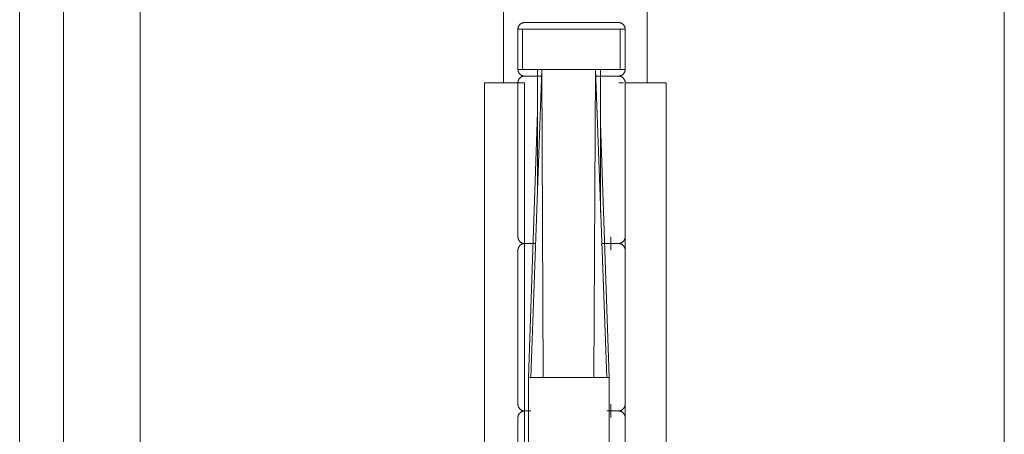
# Model space of a CAD drawing. Header units: inches. Extents: x 424 to 2043, y -237 to 445.
# Tile 666 of 965: x 855.1873 to 855.3342, y 221.8937 to 221.9556. Entities that reach past the tile are written whole.
import ezdxf

# ---------------------------------------------------------------- set-up
doc = ezdxf.new("R2010")
doc.units = ezdxf.units.IN
doc.header["$MEASUREMENT"] = 0
doc.layers.add('A-DOOR', color=31, linetype='Continuous', lineweight=9)

# ---------------------------------------------------------------- blocks, each defined once
blk = doc.blocks.new('5-panel_Bi-fold_external_door_10806 - Type 1-V65-Section 1')
at = {"layer": 'A-DOOR'}
for p, q in [((-121.68121, 8.33744), (-121.68121, 5.6)), ((-121.5523, 8.33776), (-121.5523, 5.6)), ((-121.69266, 8.26271), (-121.69266, 5.70179)), ((-121.6992, 8.26143), (-121.6992, 5.70307)), ((-121.62699, 8.17354), (-121.62699, 6.849)), ((-121.60557, 8.17354), (-121.60557, 6.849)), ((-121.62487, 6.857), (-121.62487, 6.851)), ((-121.62487, 6.857), (-121.62419, 6.857)), ((-121.62419, 6.851), (-121.62419, 6.857)), ((-121.62419, 6.857), (-121.6213, 6.857)), ((-121.6213, 6.857), (-121.61331, 6.857)), ((-121.61331, 6.857), (-121.6096, 6.857)), ((-121.6096, 6.857), (-121.60885, 6.857)), ((-121.6096, 6.857), (-121.6096, 6.851)), ((-121.60885, 6.851), (-121.60885, 6.857)), ((-121.62419, 6.851), (-121.62487, 6.851)), ((-121.6213, 6.851), (-121.62419, 6.851)), ((-121.62293, 6.805), (-121.6213, 6.851)), ((-121.62192, 6.851), (-121.6213, 6.851)), ((-121.62192, 6.851), (-121.62192, 6.83364)), ((-121.62165, 6.85), (-121.62167, 6.85)), ((-121.62109, 6.805), (-121.6213, 6.851)), ((-121.6213, 6.851), (-121.61331, 6.851)), ((-121.61331, 6.851), (-121.6213, 6.851)), ((-121.61354, 6.805), (-121.61331, 6.851)), ((-121.61161, 6.805), (-121.61331, 6.851)), ((-121.61331, 6.851), (-121.61252, 6.851)), ((-121.6096, 6.851), (-121.61331, 6.851)), ((-121.6129, 6.85), (-121.61288, 6.85)), ((-121.61252, 6.82964), (-121.61252, 6.851)), ((-121.60885, 6.851), (-121.6096, 6.851)), ((-121.62985, 6.849), (-121.6256, 6.849)), ((-121.62985, 6.751), (-121.62985, 6.849)), ((-121.6256, 6.849), (-121.62388, 6.849)), ((-121.62486, 6.849), (-121.62486, 6.826)), ((-121.62388, 6.751), (-121.62388, 6.849)), ((-121.60981, 6.849), (-121.60909, 6.849)), ((-121.60887, 6.849), (-121.60707, 6.849)), ((-121.60887, 6.849), (-121.60887, 6.751)), ((-121.60886, 6.826), (-121.60886, 6.849)), ((-121.60707, 6.849), (-121.60276, 6.849)), ((-121.60276, 6.849), (-121.60276, 6.751)), ((-121.62192, 6.84463), (-121.62326, 6.805)), ((-121.61124, 6.805), (-121.61252, 6.84297)), ((-121.62289, 6.825), (-121.62296, 6.825)), ((-121.61195, 6.825), (-121.61193, 6.825)), ((-121.61099, 6.826), (-121.61099, 6.824)), ((-121.62486, 6.824), (-121.62486, 6.801)), ((-121.60886, 6.801), (-121.60886, 6.824)), ((-121.62326, 6.805), (-121.62326, 6.795)), ((-121.62316, 6.805), (-121.62293, 6.805)), ((-121.62293, 6.805), (-121.62316, 6.805)), ((-121.62293, 6.805), (-121.62109, 6.805)), ((-121.62109, 6.805), (-121.62293, 6.805)), ((-121.62109, 6.805), (-121.61354, 6.805)), ((-121.61354, 6.805), (-121.62109, 6.805)), ((-121.61354, 6.805), (-121.61161, 6.805)), ((-121.61161, 6.805), (-121.61354, 6.805)), ((-121.61161, 6.805), (-121.61132, 6.805)), ((-121.61132, 6.805), (-121.61161, 6.805)), ((-121.61124, 6.795), (-121.61124, 6.805)), ((-121.61099, 6.801), (-121.61099, 6.799)), ((-121.61083, 6.8), (-121.61077, 6.8)), ((-121.62486, 6.799), (-121.62486, 6.776)), ((-121.60886, 6.776), (-121.60886, 6.799))]:
    blk.add_line(p, q, dxfattribs=at)
at = {"layer": 'A-DOOR', "flags": 128}
for points in [[(-121.62486, 6.857), (-121.62486, 6.85704), (-121.62486, 6.85708), (-121.62486, 6.85712), (-121.62485, 6.85716), (-121.62484, 6.8572), (-121.62483, 6.85724), (-121.62482, 6.85728), (-121.62481, 6.85731), (-121.6248, 6.85735), (-121.62478, 6.85739), (-121.62477, 6.85743), (-121.62475, 6.85746), (-121.62473, 6.8575), (-121.62471, 6.85753), (-121.62469, 6.85756), (-121.62466, 6.8576), (-121.62464, 6.85763), (-121.62461, 6.85766), (-121.62459, 6.85769), (-121.62456, 6.85772), (-121.62453, 6.85774), (-121.6245, 6.85777), (-121.62447, 6.8578), (-121.62444, 6.85782), (-121.6244, 6.85784), (-121.62437, 6.85786), (-121.62433, 6.85788), (-121.6243, 6.8579), (-121.62426, 6.85792), (-121.62422, 6.85793), (-121.62419, 6.85795), (-121.62415, 6.85796), (-121.62411, 6.85797), (-121.62407, 6.85798), (-121.62403, 6.85799), (-121.62399, 6.85799), (-121.62395, 6.858), (-121.62391, 6.858), (-121.62387, 6.858), (-121.62386, 6.858)], [(-121.61692, 6.858), (-121.6172, 6.858), (-121.61748, 6.858), (-121.61776, 6.858), (-121.61804, 6.858), (-121.61831, 6.858), (-121.61859, 6.858), (-121.61886, 6.858), (-121.61912, 6.858), (-121.61939, 6.858), (-121.61965, 6.858), (-121.6199, 6.858), (-121.62015, 6.858), (-121.62039, 6.858), (-121.62063, 6.858), (-121.62087, 6.858), (-121.62109, 6.858), (-121.62131, 6.858), (-121.62152, 6.858), (-121.62173, 6.858), (-121.62193, 6.858), (-121.62212, 6.858), (-121.6223, 6.858), (-121.62247, 6.858), (-121.62263, 6.858), (-121.62279, 6.858), (-121.62293, 6.858), (-121.62307, 6.858), (-121.62319, 6.858), (-121.6233, 6.858), (-121.62341, 6.858), (-121.6235, 6.858), (-121.62359, 6.858), (-121.62366, 6.858), (-121.62372, 6.858), (-121.62377, 6.858), (-121.62381, 6.858), (-121.62384, 6.858), (-121.62386, 6.858), (-121.62386, 6.858)], [(-121.62386, 6.858), (-121.62386, 6.858), (-121.62384, 6.858), (-121.62381, 6.858), (-121.62377, 6.858), (-121.62372, 6.858), (-121.62366, 6.858), (-121.62359, 6.858), (-121.62351, 6.858), (-121.62341, 6.858), (-121.62331, 6.858), (-121.6232, 6.858), (-121.62307, 6.858), (-121.62294, 6.858), (-121.62279, 6.858), (-121.62264, 6.858), (-121.62248, 6.858), (-121.62231, 6.858), (-121.62213, 6.858), (-121.62194, 6.858), (-121.62174, 6.858), (-121.62153, 6.858), (-121.62132, 6.858), (-121.6211, 6.858), (-121.62088, 6.858), (-121.62064, 6.858), (-121.62041, 6.858), (-121.62016, 6.858), (-121.61991, 6.858), (-121.61966, 6.858), (-121.6194, 6.858), (-121.61914, 6.858), (-121.61887, 6.858), (-121.6186, 6.858), (-121.61833, 6.858), (-121.61805, 6.858), (-121.61778, 6.858), (-121.6175, 6.858), (-121.61722, 6.858), (-121.61694, 6.858), (-121.6168, 6.858)], [(-121.60986, 6.858), (-121.60987, 6.858), (-121.60989, 6.858), (-121.60991, 6.858), (-121.60995, 6.858), (-121.61, 6.858), (-121.61006, 6.858), (-121.61014, 6.858), (-121.61022, 6.858), (-121.61031, 6.858), (-121.61042, 6.858), (-121.61053, 6.858), (-121.61065, 6.858), (-121.61079, 6.858), (-121.61093, 6.858), (-121.61109, 6.858), (-121.61125, 6.858), (-121.61142, 6.858), (-121.6116, 6.858), (-121.61179, 6.858), (-121.61199, 6.858), (-121.61219, 6.858), (-121.6124, 6.858), (-121.61262, 6.858), (-121.61285, 6.858), (-121.61308, 6.858), (-121.61332, 6.858), (-121.61356, 6.858), (-121.61381, 6.858), (-121.61407, 6.858), (-121.61433, 6.858), (-121.61459, 6.858), (-121.61486, 6.858), (-121.61513, 6.858), (-121.6154, 6.858), (-121.61567, 6.858), (-121.61595, 6.858), (-121.61623, 6.858), (-121.61651, 6.858), (-121.61679, 6.858), (-121.61692, 6.858)], [(-121.6168, 6.858), (-121.61652, 6.858), (-121.61624, 6.858), (-121.61596, 6.858), (-121.61569, 6.858), (-121.61541, 6.858), (-121.61514, 6.858), (-121.61487, 6.858), (-121.6146, 6.858), (-121.61434, 6.858), (-121.61408, 6.858), (-121.61383, 6.858), (-121.61358, 6.858), (-121.61333, 6.858), (-121.61309, 6.858), (-121.61286, 6.858), (-121.61263, 6.858), (-121.61241, 6.858), (-121.6122, 6.858), (-121.612, 6.858), (-121.6118, 6.858), (-121.61161, 6.858), (-121.61143, 6.858), (-121.61126, 6.858), (-121.61109, 6.858), (-121.61094, 6.858), (-121.61079, 6.858), (-121.61066, 6.858), (-121.61054, 6.858), (-121.61042, 6.858), (-121.61032, 6.858), (-121.61022, 6.858), (-121.61014, 6.858), (-121.61007, 6.858), (-121.61, 6.858), (-121.60995, 6.858), (-121.60991, 6.858), (-121.60989, 6.858), (-121.60987, 6.858), (-121.60986, 6.858)], [(-121.60986, 6.858), (-121.60982, 6.858), (-121.60978, 6.858), (-121.60974, 6.85799), (-121.6097, 6.85799), (-121.60966, 6.85798), (-121.60962, 6.85797), (-121.60959, 6.85796), (-121.60955, 6.85795), (-121.60951, 6.85794), (-121.60947, 6.85792), (-121.60944, 6.8579), (-121.6094, 6.85789), (-121.60937, 6.85787), (-121.60933, 6.85785), (-121.6093, 6.85783), (-121.60927, 6.8578), (-121.60923, 6.85778), (-121.6092, 6.85775), (-121.60917, 6.85772), (-121.60915, 6.8577), (-121.60912, 6.85767), (-121.60909, 6.85764), (-121.60907, 6.85761), (-121.60904, 6.85757), (-121.60902, 6.85754), (-121.609, 6.85751), (-121.60898, 6.85747), (-121.60896, 6.85744), (-121.60895, 6.8574), (-121.60893, 6.85736), (-121.60892, 6.85732), (-121.6089, 6.85729), (-121.60889, 6.85725), (-121.60888, 6.85721), (-121.60888, 6.85717), (-121.60887, 6.85713), (-121.60887, 6.85709), (-121.60886, 6.85705), (-121.60886, 6.85701), (-121.60886, 6.857)], [(-121.62386, 6.85), (-121.6239, 6.85), (-121.62394, 6.85), (-121.62398, 6.85001), (-121.62402, 6.85001), (-121.62406, 6.85002), (-121.6241, 6.85003), (-121.62414, 6.85004), (-121.62418, 6.85005), (-121.62421, 6.85006), (-121.62425, 6.85008), (-121.62429, 6.8501), (-121.62432, 6.85011), (-121.62436, 6.85013), (-121.62439, 6.85015), (-121.62443, 6.85017), (-121.62446, 6.8502), (-121.62449, 6.85022), (-121.62452, 6.85025), (-121.62455, 6.85028), (-121.62458, 6.8503), (-121.62461, 6.85033), (-121.62463, 6.85036), (-121.62466, 6.85039), (-121.62468, 6.85043), (-121.6247, 6.85046), (-121.62473, 6.85049), (-121.62474, 6.85053), (-121.62476, 6.85056), (-121.62478, 6.8506), (-121.62479, 6.85064), (-121.62481, 6.85068), (-121.62482, 6.85071), (-121.62483, 6.85075), (-121.62484, 6.85079), (-121.62485, 6.85083), (-121.62485, 6.85087), (-121.62486, 6.85091), (-121.62486, 6.85095), (-121.62486, 6.85099), (-121.62486, 6.851)], [(-121.62486, 6.849), (-121.62486, 6.84904), (-121.62486, 6.84908), (-121.62486, 6.84912), (-121.62485, 6.84916), (-121.62484, 6.8492), (-121.62483, 6.84924), (-121.62482, 6.84928), (-121.62481, 6.84931), (-121.6248, 6.84935), (-121.62478, 6.84939), (-121.62477, 6.84943), (-121.62475, 6.84946), (-121.62473, 6.8495), (-121.62471, 6.84953), (-121.62469, 6.84956), (-121.62466, 6.8496), (-121.62464, 6.84963), (-121.62461, 6.84966), (-121.62459, 6.84969), (-121.62456, 6.84972), (-121.62453, 6.84974), (-121.6245, 6.84977), (-121.62447, 6.8498), (-121.62444, 6.84982), (-121.6244, 6.84984), (-121.62437, 6.84986), (-121.62433, 6.84988), (-121.6243, 6.8499), (-121.62426, 6.84992), (-121.62422, 6.84993), (-121.62419, 6.84995), (-121.62415, 6.84996), (-121.62411, 6.84997), (-121.62407, 6.84998), (-121.62403, 6.84999), (-121.62399, 6.84999), (-121.62395, 6.85), (-121.62391, 6.85), (-121.62387, 6.85), (-121.62386, 6.85)], [(-121.62143, 6.85), (-121.62164, 6.85), (-121.62184, 6.85), (-121.62203, 6.85), (-121.62222, 6.85), (-121.62239, 6.85), (-121.62256, 6.85), (-121.62272, 6.85), (-121.62287, 6.85), (-121.62301, 6.85), (-121.62314, 6.85), (-121.62326, 6.85), (-121.62336, 6.85), (-121.62346, 6.85), (-121.62355, 6.85), (-121.62363, 6.85), (-121.62369, 6.85), (-121.62375, 6.85), (-121.62379, 6.85), (-121.62383, 6.85), (-121.62385, 6.85), (-121.62386, 6.85)], [(-121.62386, 6.85), (-121.62386, 6.85), (-121.62384, 6.85), (-121.62381, 6.85), (-121.62377, 6.85), (-121.62372, 6.85), (-121.62366, 6.85), (-121.62359, 6.85), (-121.62351, 6.85), (-121.62341, 6.85), (-121.62331, 6.85), (-121.6232, 6.85), (-121.62307, 6.85), (-121.62294, 6.85), (-121.62279, 6.85), (-121.62264, 6.85), (-121.62248, 6.85), (-121.62231, 6.85), (-121.62213, 6.85), (-121.62194, 6.85), (-121.62174, 6.85), (-121.62153, 6.85), (-121.62132, 6.85)], [(-121.62131, 6.85), (-121.62152, 6.85), (-121.62173, 6.85), (-121.62193, 6.85), (-121.62212, 6.85), (-121.6223, 6.85), (-121.62247, 6.85), (-121.62263, 6.85), (-121.62279, 6.85), (-121.62293, 6.85), (-121.62307, 6.85), (-121.62319, 6.85), (-121.6233, 6.85), (-121.62341, 6.85), (-121.6235, 6.85), (-121.62359, 6.85), (-121.62366, 6.85), (-121.62372, 6.85), (-121.62377, 6.85), (-121.62381, 6.85), (-121.62384, 6.85), (-121.62386, 6.85), (-121.62386, 6.85)], [(-121.62386, 6.85), (-121.62386, 6.85), (-121.62384, 6.85), (-121.62381, 6.85), (-121.62377, 6.85), (-121.62372, 6.85), (-121.62366, 6.85), (-121.62359, 6.85), (-121.62351, 6.85), (-121.62341, 6.85), (-121.62331, 6.85), (-121.6232, 6.85), (-121.62307, 6.85), (-121.62294, 6.85), (-121.62279, 6.85), (-121.62264, 6.85), (-121.62248, 6.85), (-121.62231, 6.85), (-121.62213, 6.85), (-121.62194, 6.85), (-121.62174, 6.85), (-121.62153, 6.85), (-121.62132, 6.85)], [(-121.61333, 6.85), (-121.61309, 6.85), (-121.61286, 6.85), (-121.61263, 6.85), (-121.61241, 6.85), (-121.6122, 6.85), (-121.612, 6.85), (-121.6118, 6.85), (-121.61161, 6.85), (-121.61143, 6.85), (-121.61126, 6.85), (-121.61109, 6.85), (-121.61094, 6.85), (-121.61079, 6.85), (-121.61066, 6.85), (-121.61054, 6.85), (-121.61042, 6.85), (-121.61032, 6.85), (-121.61022, 6.85), (-121.61014, 6.85), (-121.61007, 6.85), (-121.61, 6.85), (-121.60995, 6.85), (-121.60991, 6.85), (-121.60989, 6.85), (-121.60987, 6.85), (-121.60986, 6.85)], [(-121.60986, 6.85), (-121.60987, 6.85), (-121.60989, 6.85), (-121.60991, 6.85), (-121.60995, 6.85), (-121.61, 6.85), (-121.61006, 6.85), (-121.61014, 6.85), (-121.61022, 6.85), (-121.61031, 6.85), (-121.61042, 6.85), (-121.61053, 6.85), (-121.61065, 6.85), (-121.61079, 6.85), (-121.61093, 6.85), (-121.61109, 6.85), (-121.61125, 6.85), (-121.61142, 6.85), (-121.6116, 6.85), (-121.61179, 6.85), (-121.61199, 6.85), (-121.61219, 6.85), (-121.6124, 6.85), (-121.61262, 6.85), (-121.61285, 6.85), (-121.61308, 6.85), (-121.61332, 6.85)], [(-121.60986, 6.85), (-121.60987, 6.85), (-121.60989, 6.85), (-121.60991, 6.85), (-121.60995, 6.85), (-121.61, 6.85), (-121.61006, 6.85), (-121.61014, 6.85), (-121.61022, 6.85), (-121.61031, 6.85), (-121.61042, 6.85), (-121.61053, 6.85), (-121.61065, 6.85), (-121.61079, 6.85), (-121.61093, 6.85), (-121.61109, 6.85), (-121.61125, 6.85), (-121.61142, 6.85), (-121.6116, 6.85), (-121.61179, 6.85), (-121.61199, 6.85), (-121.61219, 6.85), (-121.6124, 6.85), (-121.61262, 6.85), (-121.61285, 6.85), (-121.61308, 6.85), (-121.61332, 6.85)], [(-121.6132, 6.85), (-121.61296, 6.85), (-121.61273, 6.85), (-121.61251, 6.85), (-121.61229, 6.85), (-121.61209, 6.85), (-121.61188, 6.85), (-121.61169, 6.85), (-121.61151, 6.85), (-121.61133, 6.85), (-121.61116, 6.85), (-121.61101, 6.85), (-121.61086, 6.85), (-121.61072, 6.85), (-121.61059, 6.85), (-121.61047, 6.85), (-121.61036, 6.85), (-121.61026, 6.85), (-121.61017, 6.85), (-121.6101, 6.85), (-121.61003, 6.85), (-121.60998, 6.85), (-121.60993, 6.85), (-121.6099, 6.85), (-121.60988, 6.85), (-121.60986, 6.85)], [(-121.60886, 6.851), (-121.60886, 6.85096), (-121.60887, 6.85092), (-121.60887, 6.85088), (-121.60888, 6.85084), (-121.60888, 6.8508), (-121.60889, 6.85076), (-121.6089, 6.85072), (-121.60891, 6.85069), (-121.60893, 6.85065), (-121.60894, 6.85061), (-121.60896, 6.85057), (-121.60898, 6.85054), (-121.60899, 6.8505), (-121.60902, 6.85047), (-121.60904, 6.85044), (-121.60906, 6.8504), (-121.60909, 6.85037), (-121.60911, 6.85034), (-121.60914, 6.85031), (-121.60917, 6.85028), (-121.6092, 6.85026), (-121.60923, 6.85023), (-121.60926, 6.8502), (-121.60929, 6.85018), (-121.60932, 6.85016), (-121.60936, 6.85014), (-121.60939, 6.85012), (-121.60943, 6.8501), (-121.60946, 6.85008), (-121.6095, 6.85007), (-121.60954, 6.85005), (-121.60958, 6.85004), (-121.60961, 6.85003), (-121.60965, 6.85002), (-121.60969, 6.85001), (-121.60973, 6.85001), (-121.60977, 6.85), (-121.60981, 6.85), (-121.60985, 6.85), (-121.60986, 6.85)], [(-121.60986, 6.85), (-121.60982, 6.85), (-121.60978, 6.85), (-121.60974, 6.84999), (-121.6097, 6.84999), (-121.60966, 6.84998), (-121.60962, 6.84997), (-121.60959, 6.84996), (-121.60955, 6.84995), (-121.60951, 6.84994), (-121.60947, 6.84992), (-121.60944, 6.8499), (-121.6094, 6.84989), (-121.60937, 6.84987), (-121.60933, 6.84985), (-121.6093, 6.84983), (-121.60927, 6.8498), (-121.60923, 6.84978), (-121.6092, 6.84975), (-121.60917, 6.84972), (-121.60915, 6.8497), (-121.60912, 6.84967), (-121.60909, 6.84964), (-121.60907, 6.84961), (-121.60904, 6.84957), (-121.60902, 6.84954), (-121.609, 6.84951), (-121.60898, 6.84947), (-121.60896, 6.84944), (-121.60895, 6.8494), (-121.60893, 6.84936), (-121.60892, 6.84932), (-121.6089, 6.84929), (-121.60889, 6.84925), (-121.60888, 6.84921), (-121.60888, 6.84917), (-121.60887, 6.84913), (-121.60887, 6.84909), (-121.60886, 6.84905), (-121.60886, 6.84901), (-121.60886, 6.849)], [(-121.62386, 6.825), (-121.6239, 6.825), (-121.62394, 6.825), (-121.62398, 6.82501), (-121.62402, 6.82501), (-121.62406, 6.82502), (-121.6241, 6.82503), (-121.62414, 6.82504), (-121.62418, 6.82505), (-121.62421, 6.82506), (-121.62425, 6.82508), (-121.62429, 6.8251), (-121.62432, 6.82511), (-121.62436, 6.82513), (-121.62439, 6.82515), (-121.62443, 6.82517), (-121.62446, 6.8252), (-121.62449, 6.82522), (-121.62452, 6.82525), (-121.62455, 6.82528), (-121.62458, 6.8253), (-121.62461, 6.82533), (-121.62463, 6.82536), (-121.62466, 6.82539), (-121.62468, 6.82543), (-121.6247, 6.82546), (-121.62473, 6.82549), (-121.62474, 6.82553), (-121.62476, 6.82556), (-121.62478, 6.8256), (-121.62479, 6.82564), (-121.62481, 6.82568), (-121.62482, 6.82571), (-121.62483, 6.82575), (-121.62484, 6.82579), (-121.62485, 6.82583), (-121.62485, 6.82587), (-121.62486, 6.82591), (-121.62486, 6.82595), (-121.62486, 6.82599), (-121.62486, 6.826)], [(-121.62486, 6.824), (-121.62486, 6.82404), (-121.62486, 6.82408), (-121.62486, 6.82412), (-121.62485, 6.82416), (-121.62484, 6.8242), (-121.62483, 6.82424), (-121.62482, 6.82428), (-121.62481, 6.82431), (-121.6248, 6.82435), (-121.62478, 6.82439), (-121.62477, 6.82443), (-121.62475, 6.82446), (-121.62473, 6.8245), (-121.62471, 6.82453), (-121.62469, 6.82456), (-121.62466, 6.8246), (-121.62464, 6.82463), (-121.62461, 6.82466), (-121.62459, 6.82469), (-121.62456, 6.82472), (-121.62453, 6.82474), (-121.6245, 6.82477), (-121.62447, 6.8248), (-121.62444, 6.82482), (-121.6244, 6.82484), (-121.62437, 6.82486), (-121.62433, 6.82488), (-121.6243, 6.8249), (-121.62426, 6.82492), (-121.62422, 6.82493), (-121.62419, 6.82495), (-121.62415, 6.82496), (-121.62411, 6.82497), (-121.62407, 6.82498), (-121.62403, 6.82499), (-121.62399, 6.82499), (-121.62395, 6.825), (-121.62391, 6.825), (-121.62387, 6.825), (-121.62386, 6.825)], [(-121.62222, 6.825), (-121.62239, 6.825), (-121.62256, 6.825), (-121.62272, 6.825), (-121.62287, 6.825), (-121.62301, 6.825), (-121.62314, 6.825), (-121.62326, 6.825), (-121.62336, 6.825), (-121.62346, 6.825), (-121.62355, 6.825), (-121.62363, 6.825), (-121.62369, 6.825), (-121.62375, 6.825), (-121.62379, 6.825), (-121.62383, 6.825), (-121.62385, 6.825), (-121.62386, 6.825)], [(-121.62386, 6.825), (-121.62386, 6.825), (-121.62384, 6.825), (-121.62381, 6.825), (-121.62377, 6.825), (-121.62372, 6.825), (-121.62366, 6.825), (-121.62359, 6.825), (-121.62351, 6.825), (-121.62341, 6.825), (-121.62331, 6.825), (-121.6232, 6.825), (-121.62307, 6.825), (-121.62294, 6.825), (-121.62279, 6.825), (-121.62264, 6.825), (-121.62248, 6.825), (-121.62231, 6.825)], [(-121.6223, 6.825), (-121.62247, 6.825), (-121.62263, 6.825), (-121.62279, 6.825), (-121.62293, 6.825), (-121.62307, 6.825), (-121.62319, 6.825), (-121.6233, 6.825), (-121.62341, 6.825), (-121.6235, 6.825), (-121.62359, 6.825), (-121.62366, 6.825), (-121.62372, 6.825), (-121.62377, 6.825), (-121.62381, 6.825), (-121.62384, 6.825), (-121.62386, 6.825), (-121.62386, 6.825)], [(-121.62386, 6.825), (-121.62386, 6.825), (-121.62384, 6.825), (-121.62381, 6.825), (-121.62377, 6.825), (-121.62372, 6.825), (-121.62366, 6.825), (-121.62359, 6.825), (-121.62351, 6.825), (-121.62341, 6.825), (-121.62331, 6.825), (-121.6232, 6.825), (-121.62307, 6.825), (-121.62294, 6.825), (-121.62279, 6.825), (-121.62264, 6.825), (-121.62248, 6.825), (-121.62231, 6.825)], [(-121.61241, 6.825), (-121.6122, 6.825), (-121.612, 6.825), (-121.6118, 6.825), (-121.61161, 6.825), (-121.61143, 6.825), (-121.61126, 6.825), (-121.61109, 6.825), (-121.61094, 6.825), (-121.61079, 6.825), (-121.61066, 6.825), (-121.61054, 6.825), (-121.61042, 6.825), (-121.61032, 6.825), (-121.61022, 6.825), (-121.61014, 6.825), (-121.61007, 6.825), (-121.61, 6.825), (-121.60995, 6.825), (-121.60991, 6.825), (-121.60989, 6.825), (-121.60987, 6.825), (-121.60986, 6.825)], [(-121.60986, 6.825), (-121.60987, 6.825), (-121.60989, 6.825), (-121.60991, 6.825), (-121.60995, 6.825), (-121.61, 6.825), (-121.61006, 6.825), (-121.61014, 6.825), (-121.61022, 6.825), (-121.61031, 6.825), (-121.61042, 6.825), (-121.61053, 6.825), (-121.61065, 6.825), (-121.61079, 6.825), (-121.61093, 6.825), (-121.61109, 6.825), (-121.61125, 6.825), (-121.61142, 6.825), (-121.6116, 6.825), (-121.61179, 6.825), (-121.61199, 6.825), (-121.61219, 6.825), (-121.6124, 6.825)], [(-121.60986, 6.825), (-121.60987, 6.825), (-121.60989, 6.825), (-121.60991, 6.825), (-121.60995, 6.825), (-121.61, 6.825), (-121.61006, 6.825), (-121.61014, 6.825), (-121.61022, 6.825), (-121.61031, 6.825), (-121.61042, 6.825), (-121.61053, 6.825), (-121.61065, 6.825), (-121.61079, 6.825), (-121.61093, 6.825), (-121.61109, 6.825), (-121.61125, 6.825), (-121.61142, 6.825), (-121.6116, 6.825), (-121.61179, 6.825), (-121.61199, 6.825), (-121.61219, 6.825), (-121.6124, 6.825)], [(-121.61229, 6.825), (-121.61209, 6.825), (-121.61188, 6.825), (-121.61169, 6.825), (-121.61151, 6.825), (-121.61133, 6.825), (-121.61116, 6.825), (-121.61101, 6.825), (-121.61086, 6.825), (-121.61072, 6.825), (-121.61059, 6.825), (-121.61047, 6.825), (-121.61036, 6.825), (-121.61026, 6.825), (-121.61017, 6.825), (-121.6101, 6.825), (-121.61003, 6.825), (-121.60998, 6.825), (-121.60993, 6.825), (-121.6099, 6.825), (-121.60988, 6.825), (-121.60986, 6.825)], [(-121.60886, 6.826), (-121.60886, 6.82596), (-121.60887, 6.82592), (-121.60887, 6.82588), (-121.60888, 6.82584), (-121.60888, 6.8258), (-121.60889, 6.82576), (-121.6089, 6.82572), (-121.60891, 6.82569), (-121.60893, 6.82565), (-121.60894, 6.82561), (-121.60896, 6.82557), (-121.60898, 6.82554), (-121.60899, 6.8255), (-121.60902, 6.82547), (-121.60904, 6.82544), (-121.60906, 6.8254), (-121.60909, 6.82537), (-121.60911, 6.82534), (-121.60914, 6.82531), (-121.60917, 6.82528), (-121.6092, 6.82526), (-121.60923, 6.82523), (-121.60926, 6.8252), (-121.60929, 6.82518), (-121.60932, 6.82516), (-121.60936, 6.82514), (-121.60939, 6.82512), (-121.60943, 6.8251), (-121.60946, 6.82508), (-121.6095, 6.82507), (-121.60954, 6.82505), (-121.60958, 6.82504), (-121.60961, 6.82503), (-121.60965, 6.82502), (-121.60969, 6.82501), (-121.60973, 6.82501), (-121.60977, 6.825), (-121.60981, 6.825), (-121.60985, 6.825), (-121.60986, 6.825)], [(-121.60986, 6.825), (-121.60982, 6.825), (-121.60978, 6.825), (-121.60974, 6.82499), (-121.6097, 6.82499), (-121.60966, 6.82498), (-121.60962, 6.82497), (-121.60959, 6.82496), (-121.60955, 6.82495), (-121.60951, 6.82494), (-121.60947, 6.82492), (-121.60944, 6.8249), (-121.6094, 6.82489), (-121.60937, 6.82487), (-121.60933, 6.82485), (-121.6093, 6.82483), (-121.60927, 6.8248), (-121.60923, 6.82478), (-121.6092, 6.82475), (-121.60917, 6.82472), (-121.60915, 6.8247), (-121.60912, 6.82467), (-121.60909, 6.82464), (-121.60907, 6.82461), (-121.60904, 6.82457), (-121.60902, 6.82454), (-121.609, 6.82451), (-121.60898, 6.82447), (-121.60896, 6.82444), (-121.60895, 6.8244), (-121.60893, 6.82436), (-121.60892, 6.82432), (-121.6089, 6.82429), (-121.60889, 6.82425), (-121.60888, 6.82421), (-121.60888, 6.82417), (-121.60887, 6.82413), (-121.60887, 6.82409), (-121.60886, 6.82405), (-121.60886, 6.82401), (-121.60886, 6.824)], [(-121.62386, 6.8), (-121.6239, 6.8), (-121.62394, 6.8), (-121.62398, 6.80001), (-121.62402, 6.80001), (-121.62406, 6.80002), (-121.6241, 6.80003), (-121.62414, 6.80004), (-121.62418, 6.80005), (-121.62421, 6.80006), (-121.62425, 6.80008), (-121.62429, 6.8001), (-121.62432, 6.80011), (-121.62436, 6.80013), (-121.62439, 6.80015), (-121.62443, 6.80017), (-121.62446, 6.8002), (-121.62449, 6.80022), (-121.62452, 6.80025), (-121.62455, 6.80028), (-121.62458, 6.8003), (-121.62461, 6.80033), (-121.62463, 6.80036), (-121.62466, 6.80039), (-121.62468, 6.80043), (-121.6247, 6.80046), (-121.62473, 6.80049), (-121.62474, 6.80053), (-121.62476, 6.80056), (-121.62478, 6.8006), (-121.62479, 6.80064), (-121.62481, 6.80068), (-121.62482, 6.80071), (-121.62483, 6.80075), (-121.62484, 6.80079), (-121.62485, 6.80083), (-121.62485, 6.80087), (-121.62486, 6.80091), (-121.62486, 6.80095), (-121.62486, 6.80099), (-121.62486, 6.801)], [(-121.62486, 6.799), (-121.62486, 6.79904), (-121.62486, 6.79908), (-121.62486, 6.79912), (-121.62485, 6.79916), (-121.62484, 6.7992), (-121.62483, 6.79924), (-121.62482, 6.79928), (-121.62481, 6.79931), (-121.6248, 6.79935), (-121.62478, 6.79939), (-121.62477, 6.79943), (-121.62475, 6.79946), (-121.62473, 6.7995), (-121.62471, 6.79953), (-121.62469, 6.79956), (-121.62466, 6.7996), (-121.62464, 6.79963), (-121.62461, 6.79966), (-121.62459, 6.79969), (-121.62456, 6.79972), (-121.62453, 6.79974), (-121.6245, 6.79977), (-121.62447, 6.7998), (-121.62444, 6.79982), (-121.6244, 6.79984), (-121.62437, 6.79986), (-121.62433, 6.79988), (-121.6243, 6.7999), (-121.62426, 6.79992), (-121.62422, 6.79993), (-121.62419, 6.79995), (-121.62415, 6.79996), (-121.62411, 6.79997), (-121.62407, 6.79998), (-121.62403, 6.79999), (-121.62399, 6.79999), (-121.62395, 6.8), (-121.62391, 6.8), (-121.62387, 6.8), (-121.62386, 6.8)], [(-121.62301, 6.8), (-121.62314, 6.8), (-121.62326, 6.8), (-121.62336, 6.8), (-121.62346, 6.8), (-121.62355, 6.8), (-121.62363, 6.8), (-121.62369, 6.8), (-121.62375, 6.8), (-121.62379, 6.8), (-121.62383, 6.8), (-121.62385, 6.8), (-121.62386, 6.8)], [(-121.62386, 6.8), (-121.62386, 6.8), (-121.62384, 6.8), (-121.62381, 6.8), (-121.62377, 6.8), (-121.62372, 6.8), (-121.62366, 6.8), (-121.62359, 6.8), (-121.62351, 6.8), (-121.62341, 6.8), (-121.62331, 6.8), (-121.6232, 6.8), (-121.62307, 6.8), (-121.62294, 6.8)], [(-121.62293, 6.8), (-121.62307, 6.8), (-121.62319, 6.8), (-121.6233, 6.8), (-121.62341, 6.8), (-121.6235, 6.8), (-121.62359, 6.8), (-121.62366, 6.8), (-121.62372, 6.8), (-121.62377, 6.8), (-121.62381, 6.8), (-121.62384, 6.8), (-121.62386, 6.8), (-121.62386, 6.8)], [(-121.62386, 6.8), (-121.62386, 6.8), (-121.62384, 6.8), (-121.62381, 6.8), (-121.62377, 6.8), (-121.62372, 6.8), (-121.62366, 6.8), (-121.62359, 6.8), (-121.62351, 6.8), (-121.62341, 6.8), (-121.62331, 6.8), (-121.6232, 6.8), (-121.62307, 6.8), (-121.62294, 6.8)], [(-121.61161, 6.8), (-121.61143, 6.8), (-121.61126, 6.8), (-121.61109, 6.8), (-121.61094, 6.8), (-121.61079, 6.8), (-121.61066, 6.8), (-121.61054, 6.8), (-121.61042, 6.8), (-121.61032, 6.8), (-121.61022, 6.8), (-121.61014, 6.8), (-121.61007, 6.8), (-121.61, 6.8), (-121.60995, 6.8), (-121.60991, 6.8), (-121.60989, 6.8), (-121.60987, 6.8), (-121.60986, 6.8)], [(-121.60986, 6.8), (-121.60987, 6.8), (-121.60989, 6.8), (-121.60991, 6.8), (-121.60995, 6.8), (-121.61, 6.8), (-121.61006, 6.8), (-121.61014, 6.8), (-121.61022, 6.8), (-121.61031, 6.8), (-121.61042, 6.8), (-121.61053, 6.8), (-121.61065, 6.8), (-121.61079, 6.8), (-121.61093, 6.8), (-121.61109, 6.8), (-121.61125, 6.8), (-121.61142, 6.8), (-121.6116, 6.8)], [(-121.60986, 6.8), (-121.60987, 6.8), (-121.60989, 6.8), (-121.60991, 6.8), (-121.60995, 6.8), (-121.61, 6.8), (-121.61006, 6.8), (-121.61014, 6.8), (-121.61022, 6.8), (-121.61031, 6.8), (-121.61042, 6.8), (-121.61053, 6.8), (-121.61065, 6.8), (-121.61079, 6.8), (-121.61093, 6.8), (-121.61109, 6.8), (-121.61125, 6.8), (-121.61142, 6.8), (-121.6116, 6.8)], [(-121.61151, 6.8), (-121.61133, 6.8), (-121.61116, 6.8), (-121.61101, 6.8), (-121.61086, 6.8), (-121.61072, 6.8), (-121.61059, 6.8), (-121.61047, 6.8), (-121.61036, 6.8), (-121.61026, 6.8), (-121.61017, 6.8), (-121.6101, 6.8), (-121.61003, 6.8), (-121.60998, 6.8), (-121.60993, 6.8), (-121.6099, 6.8), (-121.60988, 6.8), (-121.60986, 6.8)], [(-121.60886, 6.801), (-121.60886, 6.80096), (-121.60887, 6.80092), (-121.60887, 6.80088), (-121.60888, 6.80084), (-121.60888, 6.8008), (-121.60889, 6.80076), (-121.6089, 6.80072), (-121.60891, 6.80069), (-121.60893, 6.80065), (-121.60894, 6.80061), (-121.60896, 6.80057), (-121.60898, 6.80054), (-121.60899, 6.8005), (-121.60902, 6.80047), (-121.60904, 6.80044), (-121.60906, 6.8004), (-121.60909, 6.80037), (-121.60911, 6.80034), (-121.60914, 6.80031), (-121.60917, 6.80028), (-121.6092, 6.80026), (-121.60923, 6.80023), (-121.60926, 6.8002), (-121.60929, 6.80018), (-121.60932, 6.80016), (-121.60936, 6.80014), (-121.60939, 6.80012), (-121.60943, 6.8001), (-121.60946, 6.80008), (-121.6095, 6.80007), (-121.60954, 6.80005), (-121.60958, 6.80004), (-121.60961, 6.80003), (-121.60965, 6.80002), (-121.60969, 6.80001), (-121.60973, 6.80001), (-121.60977, 6.8), (-121.60981, 6.8), (-121.60985, 6.8), (-121.60986, 6.8)], [(-121.60986, 6.8), (-121.60982, 6.8), (-121.60978, 6.8), (-121.60974, 6.79999), (-121.6097, 6.79999), (-121.60966, 6.79998), (-121.60962, 6.79997), (-121.60959, 6.79996), (-121.60955, 6.79995), (-121.60951, 6.79994), (-121.60947, 6.79992), (-121.60944, 6.7999), (-121.6094, 6.79989), (-121.60937, 6.79987), (-121.60933, 6.79985), (-121.6093, 6.79983), (-121.60927, 6.7998), (-121.60923, 6.79978), (-121.6092, 6.79975), (-121.60917, 6.79972), (-121.60915, 6.7997), (-121.60912, 6.79967), (-121.60909, 6.79964), (-121.60907, 6.79961), (-121.60904, 6.79957), (-121.60902, 6.79954), (-121.609, 6.79951), (-121.60898, 6.79947), (-121.60896, 6.79944), (-121.60895, 6.7994), (-121.60893, 6.79936), (-121.60892, 6.79932), (-121.6089, 6.79929), (-121.60889, 6.79925), (-121.60888, 6.79921), (-121.60888, 6.79917), (-121.60887, 6.79913), (-121.60887, 6.79909), (-121.60886, 6.79905), (-121.60886, 6.79901), (-121.60886, 6.799)]]:
    blk.add_lwpolyline(points, dxfattribs=at)

msp = doc.modelspace()

# ---------------------------------------------------------------- block references
at = {"layer": 'A-DOOR'}
msp.add_blockref('5-panel_Bi-fold_external_door_10806 - Type 1-V65-Section 1', (976.88654, 215.09721), dxfattribs=at)

doc.saveas('drawing.dxf')
